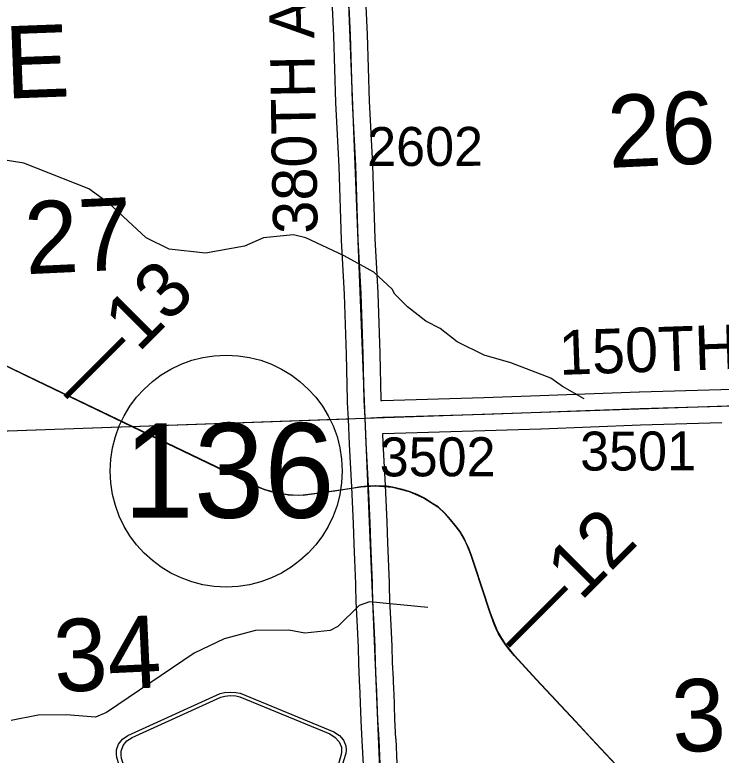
# Model space of a CAD drawing. Extents: x 128.7 to 185.5, y -21.4 to 12.6.
# Drawn here: x 161.322 to 162.592, y -0.346 to 0.984 of the extents above; entities that cross this region are included whole.
import ezdxf

# ---------------------------------------------------------------- set-up
doc = ezdxf.new("R2010")
doc.units = 0
for name, color, linetype in [('tdCoCorpTxt', 7, 'Continuous'), ('tdCoHydroRiver', 7, 'Continuous'), ('tdCoPriCL', 7, 'Continuous'), ('tdCoPrimary', 7, 'Continuous'), ('tdCoPriNonDiv', 7, 'Continuous'), ('tdCoPriNonDivCL', 7, 'Continuous'), ('tdCoSecRdNmbr', 7, 'Continuous'), ('tdCoSecRdTxt', 7, 'Continuous'), ('tdCoSecRteBand', 7, 'Continuous'), ('tdCoSecRteCL', 7, 'Continuous'), ('tdCoSectLine', 7, 'Continuous'), ('tdCoSectLinePart', 7, 'Continuous'), ('tdCoSectNmbr', 7, 'Continuous'), ('tdCoShieldCoRteHrd', 7, 'Continuous'), ('tdCoShieldStRte', 7, 'Continuous'), ('tdCoSurfAsphalt', 7, 'Continuous'), ('tdCoSurfGravel', 7, 'Continuous'), ('tdStHwyPriRefPost1', 7, 'Continuous')]:
    doc.layers.add(name, color=color, linetype=linetype)

msp = doc.modelspace()

# ---------------------------------------------------------------- linework, layer by layer
at = {"layer": 'tdCoHydroRiver'}
for points in [[(162.3453, 0.2944), (162.3066, 0.3166), (162.2855, 0.3316), (162.2135, 0.3589), (162.1656, 0.3729), (162.1174, 0.3964), (162.0865, 0.4205), (162.0607, 0.4337), (162.0282, 0.4593), (162.0053, 0.4821), (162.0002, 0.4914), (161.9675, 0.5217), (161.9143, 0.5513), (161.8452, 0.5835), (161.8229, 0.5889), (161.7694, 0.5838), (161.7353, 0.5683), (161.6647, 0.5562), (161.5998, 0.5632), (161.558, 0.5838), (161.4926, 0.6445), (161.4552, 0.6715), (161.3383, 0.7176), (161.2891, 0.7252)], [(162.0642, -0.0807), (161.9596, -0.0704), (161.941, -0.0774), (161.9029, -0.1151), (161.889, -0.122), (161.8434, -0.1268), (161.8148, -0.1216), (161.7548, -0.1223), (161.6986, -0.137), (161.6443, -0.1627), (161.4873, -0.2696), (161.4671, -0.2782), (161.4148, -0.2739), (161.3643, -0.2742), (161.3158, -0.2839)]]:
    msp.add_lwpolyline(points, dxfattribs=at)
at = {"layer": 'tdCoPriCL'}
msp.add_lwpolyline([(162.4332, -0.3965), (162.3752, -0.3346), (162.3301, -0.2858), (162.2593, -0.2101), (162.2203, -0.1679), (162.21, -0.1556), (162.2033, -0.1467), (162.1894, -0.1237), (162.1836, -0.1109), (162.176, -0.0895), (162.1614, -0.0456), (162.1491, -0.0069), (162.1424, 0.0124), (162.137, 0.0267), (162.1301, 0.0412), (162.1222, 0.0555), (162.1131, 0.0674), (162.1052, 0.0767), (162.0951, 0.0878), (162.0825, 0.0999), (162.0724, 0.1063), (162.0578, 0.1155), (162.0448, 0.1221), (162.0307, 0.1275), (162.0189, 0.1312), (162.0009, 0.1354), (161.9898, 0.1374), (161.97, 0.1379), (161.9562, 0.137), (161.9441, 0.1362), (161.9274, 0.1332), (161.8966, 0.1283), (161.8549, 0.1229), (161.8403, 0.1209), (161.8312, 0.1204), (161.8134, 0.1216), (161.7972, 0.1241), (161.7705, 0.131), (161.7476, 0.1409), (161.4697, 0.2745), (161.2477, 0.3815)], dxfattribs=at)
at = {"layer": 'tdCoPrimary'}
msp.add_lwpolyline([(162.4335, -0.3965), (162.3756, -0.3346), (162.3305, -0.2858), (162.2597, -0.2101), (162.2207, -0.1679), (162.2104, -0.1556), (162.2037, -0.1467), (162.1968, -0.1361), (162.1921, -0.1282), (162.1874, -0.1193), (162.184, -0.1109), (162.1763, -0.0895), (162.1618, -0.0456), (162.1495, -0.0069), (162.1428, 0.0124), (162.1374, 0.0267), (162.1305, 0.0412), (162.1226, 0.0555), (162.1134, 0.0674), (162.1056, 0.0767), (162.0954, 0.0878), (162.0829, 0.0999), (162.0728, 0.1063), (162.0582, 0.1155), (162.0451, 0.1221), (162.0311, 0.1275), (162.0192, 0.1312), (162.0012, 0.1354), (161.9901, 0.1374), (161.9704, 0.1379), (161.9578, 0.1371), (161.9445, 0.1362), (161.9278, 0.1332), (161.8969, 0.1283), (161.8553, 0.1229), (161.8407, 0.1209), (161.8316, 0.1204), (161.8138, 0.1216), (161.7975, 0.1241), (161.7832, 0.1271), (161.7709, 0.131), (161.7608, 0.1347), (161.748, 0.1409), (161.7201, 0.1544), (161.6861, 0.1707), (161.5968, 0.2134), (161.4701, 0.2745), (161.3618, 0.3268), (161.2481, 0.3815)], dxfattribs=at)
msp.add_lwpolyline([(162.4335, -0.3965), (162.3756, -0.3346), (162.3305, -0.2858), (162.2597, -0.2101), (162.2207, -0.1679), (162.2104, -0.1556), (162.2037, -0.1467), (162.1968, -0.1361), (162.1921, -0.1282), (162.1874, -0.1193), (162.184, -0.1109), (162.1763, -0.0895), (162.1618, -0.0456), (162.1495, -0.0069), (162.1428, 0.0124), (162.1374, 0.0267), (162.1305, 0.0412), (162.1226, 0.0555), (162.1134, 0.0674), (162.1056, 0.0767), (162.0954, 0.0878), (162.0829, 0.0999), (162.0728, 0.1063), (162.0582, 0.1155), (162.0451, 0.1221), (162.0311, 0.1275), (162.0192, 0.1312), (162.0012, 0.1354), (161.9901, 0.1374), (161.9704, 0.1379), (161.9578, 0.1371), (161.9445, 0.1362), (161.9278, 0.1332), (161.8969, 0.1283), (161.8553, 0.1229), (161.8407, 0.1209), (161.8316, 0.1204), (161.8138, 0.1216), (161.7975, 0.1241), (161.7832, 0.1271), (161.7709, 0.131), (161.7608, 0.1347), (161.748, 0.1409), (161.7201, 0.1544), (161.6861, 0.1707), (161.5968, 0.2134), (161.4701, 0.2745), (161.3618, 0.3268), (161.2481, 0.3815)], dxfattribs=at)
msp.add_lwpolyline([(162.4335, -0.3965), (162.3756, -0.3346), (162.3305, -0.2858), (162.2597, -0.2101), (162.2207, -0.1679), (162.2104, -0.1556), (162.2037, -0.1467), (162.1968, -0.1361), (162.1921, -0.1282), (162.1874, -0.1193), (162.184, -0.1109), (162.1763, -0.0895), (162.1618, -0.0456), (162.1495, -0.0069), (162.1428, 0.0124), (162.1374, 0.0267), (162.1305, 0.0412), (162.1226, 0.0555), (162.1134, 0.0674), (162.1056, 0.0767), (162.0954, 0.0878), (162.0829, 0.0999), (162.0728, 0.1063), (162.0582, 0.1155), (162.0451, 0.1221), (162.0311, 0.1275), (162.0192, 0.1312), (162.0012, 0.1354), (161.9901, 0.1374), (161.9704, 0.1379), (161.9578, 0.1371), (161.9445, 0.1362), (161.9278, 0.1332), (161.8969, 0.1283), (161.8553, 0.1229), (161.8407, 0.1209), (161.8316, 0.1204), (161.8138, 0.1216), (161.7975, 0.1241), (161.7832, 0.1271), (161.7709, 0.131), (161.7608, 0.1347), (161.748, 0.1409), (161.7201, 0.1544), (161.6861, 0.1707), (161.5968, 0.2134), (161.4701, 0.2745), (161.3618, 0.3268), (161.2481, 0.3815)], dxfattribs=at)
at = {"layer": 'tdCoPriNonDiv'}
msp.add_lwpolyline([(161.0677, 0.4676), (161.7705, 0.131), (161.8134, 0.1216), (161.8403, 0.1209), (161.9441, 0.1362), (161.97, 0.1379), (162.0009, 0.1354), (162.0307, 0.1275), (162.0578, 0.1155), (162.0825, 0.0999), (162.0951, 0.0878), (162.1222, 0.0555), (162.1301, 0.0412), (162.1424, 0.0124), (162.176, -0.0895), (162.1894, -0.1237), (162.2033, -0.1467), (162.2203, -0.1679), (162.2593, -0.2101), (162.4822, -0.4478)], dxfattribs=at)
at = {"layer": 'tdCoPriNonDivCL'}
msp.add_lwpolyline([(162.4332, -0.3965), (162.3752, -0.3346), (162.3301, -0.2858), (162.2593, -0.2101), (162.2203, -0.1679), (162.21, -0.1556), (162.2033, -0.1467), (162.1964, -0.1361), (162.1917, -0.1282), (162.1871, -0.1193), (162.1836, -0.1109), (162.176, -0.0895), (162.1614, -0.0456), (162.1491, -0.0069), (162.1424, 0.0124), (162.137, 0.0267), (162.1301, 0.0412), (162.1222, 0.0555), (162.1131, 0.0674), (162.1052, 0.0767), (162.0951, 0.0878), (162.0825, 0.0999), (162.0724, 0.1063), (162.0578, 0.1155), (162.0448, 0.1221), (162.0307, 0.1275), (162.0189, 0.1312), (162.0009, 0.1354), (161.9898, 0.1374), (161.97, 0.1379), (161.9574, 0.1371), (161.9562, 0.137), (161.9441, 0.1362), (161.9274, 0.1332), (161.8966, 0.1283), (161.8549, 0.1229), (161.8403, 0.1209), (161.8312, 0.1204), (161.8134, 0.1216), (161.7972, 0.1241), (161.7829, 0.1271), (161.7705, 0.131), (161.7604, 0.1347), (161.7476, 0.1409), (161.7197, 0.1544), (161.6857, 0.1707), (161.5964, 0.2134), (161.4697, 0.2745), (161.3614, 0.3268), (161.2477, 0.3815)], dxfattribs=at)
msp.add_lwpolyline([(162.4332, -0.3965), (162.3752, -0.3346), (162.3301, -0.2858), (162.2593, -0.2101), (162.2203, -0.1679), (162.21, -0.1556), (162.2033, -0.1467), (162.1964, -0.1361), (162.1917, -0.1282), (162.1871, -0.1193), (162.1836, -0.1109), (162.176, -0.0895), (162.1614, -0.0456), (162.1491, -0.0069), (162.1424, 0.0124), (162.137, 0.0267), (162.1301, 0.0412), (162.1222, 0.0555), (162.1131, 0.0674), (162.1052, 0.0767), (162.0951, 0.0878), (162.0825, 0.0999), (162.0724, 0.1063), (162.0578, 0.1155), (162.0448, 0.1221), (162.0307, 0.1275), (162.0189, 0.1312), (162.0009, 0.1354), (161.9898, 0.1374), (161.97, 0.1379), (161.9574, 0.1371), (161.9562, 0.137), (161.9441, 0.1362), (161.9274, 0.1332), (161.8966, 0.1283), (161.8549, 0.1229), (161.8403, 0.1209), (161.8312, 0.1204), (161.8134, 0.1216), (161.7972, 0.1241), (161.7829, 0.1271), (161.7705, 0.131), (161.7604, 0.1347), (161.7476, 0.1409), (161.7197, 0.1544), (161.6857, 0.1707), (161.5964, 0.2134), (161.4697, 0.2745), (161.3614, 0.3268), (161.2477, 0.3815)], dxfattribs=at)
at = {"layer": 'tdCoSecRteBand'}
for points in [[(161.9486, -0.3634), (161.9467, -0.3198), (161.9449, -0.2845), (161.9449, -0.2842), (161.9449, -0.284), (161.9431, -0.2358), (161.943, -0.2336), (161.9419, -0.2126), (161.9419, -0.2124), (161.9419, -0.2122), (161.9407, -0.1817), (161.9406, -0.1815), (161.9406, -0.1812), (161.9399, -0.1527), (161.9381, -0.1156), (161.9359, -0.0703), (161.9358, -0.0699), (161.9358, -0.0695), (161.9352, -0.0445), (161.9351, -0.0386), (161.9334, 0.0048), (161.9322, 0.0331), (161.9322, 0.0332), (161.9322, 0.0333), (161.9308, 0.0703), (161.9278, 0.1356), (161.9236, 0.2127), (161.9236, 0.2129), (161.9236, 0.213), (161.9216, 0.2578), (161.92, 0.2876), (161.9203, 0.2876), (161.9202, 0.2912), (161.9202, 0.2915), (161.9201, 0.2919), (161.9184, 0.3738), (161.9145, 0.4818), (161.9093, 0.5792), (161.9093, 0.5795), (161.9093, 0.5798), (161.9049, 0.712), (161.8992, 0.8264), (161.8992, 0.8267), (161.8992, 0.8269), (161.8953, 0.9466), (161.8901, 1.0613)], [(161.95, 1.0638), (161.9552, 0.9491), (161.9552, 0.9489), (161.9552, 0.9487), (161.9592, 0.8291), (161.9648, 0.7147), (161.9648, 0.7145), (161.9648, 0.7142), (161.9693, 0.5821), (161.9744, 0.4847), (161.9744, 0.4845), (161.9744, 0.4842), (161.9784, 0.3757), (161.9784, 0.3755), (161.9784, 0.3753), (161.9801, 0.2935), (161.9802, 0.2909)], [(161.9802, 0.2909), (161.9814, 0.291), (161.9817, 0.291), (161.9821, 0.291), (162.1651, 0.2967), (162.2658, 0.2999), (162.4445, 0.3068), (162.4446, 0.3068), (162.4447, 0.3068), (162.591, 0.3112), (162.5911, 0.3112), (162.5911, 0.3112), (162.7162, 0.3144)], [(162.5927, 0.2513), (162.4467, 0.2468), (162.268, 0.2399), (162.2679, 0.2399), (162.2678, 0.2399), (162.167, 0.2367), (162.1669, 0.2367), (162.1669, 0.2367), (161.9843, 0.231), (161.9829, 0.231), (161.9829, 0.2307), (161.9836, 0.2158), (161.9877, 0.1387), (161.9877, 0.1386), (161.9877, 0.1385), (161.9877, 0.1385), (161.9877, 0.1384), (161.9877, 0.1384), (161.9907, 0.0729), (161.9907, 0.0727), (161.9907, 0.0726), (161.9921, 0.0356), (161.9934, 0.0073), (161.9934, 0.0073), (161.9934, 0.0072), (161.9951, -0.0365), (161.9951, -0.0368), (161.9951, -0.037), (161.9952, -0.0431), (161.9958, -0.0677), (161.998, -0.1127), (161.998, -0.1127), (161.998, -0.1127), (161.9999, -0.1501), (161.9999, -0.1504), (161.9999, -0.1508), (162.0006, -0.1795), (162.0019, -0.2096), (162.003, -0.2305), (162.0031, -0.2329), (162.0031, -0.2332), (162.0031, -0.2334), (162.0048, -0.2816), (162.0066, -0.3168), (162.0066, -0.3169), (162.0067, -0.317), (162.0085, -0.361)]]:
    msp.add_lwpolyline(points, dxfattribs=at)
at = {"layer": 'tdCoSecRteCL'}
for points in [[(161.9516, 0.2593), (161.9501, 0.2925), (161.9484, 0.3746), (161.9445, 0.4831), (161.9393, 0.5808), (161.9349, 0.7132), (161.9292, 0.8279), (161.9252, 0.9477), (161.9201, 1.0627), (161.9159, 1.1921), (161.9119, 1.2627), (161.9115, 1.2707)], [(161.9516, 0.2593), (161.983, 0.261), (162.166, 0.2667), (162.2669, 0.2699), (162.4457, 0.2768), (162.5919, 0.2812), (162.7172, 0.2844), (162.872, 0.2901), (162.9543, 0.2938)], [(161.9786, -0.3622), (161.9767, -0.3183), (161.9748, -0.2829), (161.9731, -0.2345), (161.973, -0.232), (161.9719, -0.211), (161.9706, -0.1805), (161.9699, -0.1515), (161.9681, -0.1141), (161.9658, -0.0688), (161.9652, -0.0438), (161.9651, -0.0377), (161.9634, 0.006), (161.9621, 0.0344), (161.9607, 0.0715), (161.9578, 0.137), (161.9578, 0.1371), (161.9536, 0.2143), (161.9516, 0.2593)]]:
    msp.add_lwpolyline(points, dxfattribs=at)
at = {"layer": 'tdCoSectLine'}
for points in [[(161.9115, 1.2627), (161.9512, 0.2593)], [(161.9512, 0.2593), (162.9539, 0.2938)], [(160.9554, 0.2241), (161.9512, 0.2593)], [(161.9512, 0.2593), (161.9932, -0.7415)]]:
    msp.add_lwpolyline(points, dxfattribs=at)
at = {"layer": 'tdCoSectLinePart'}
msp.add_lwpolyline([(160.9859, 0.2252), (161.9214, 0.2583)], dxfattribs=at)
at = {"layer": 'tdCoShieldCoRteHrd'}
for points in [[(161.5967, -0.6449), (161.5099, -0.3635), (161.5057, -0.3504), (161.5049, -0.3446), (161.5048, -0.3367), (161.5088, -0.3264), (161.516, -0.3177), (161.5254, -0.3109), (161.6914, -0.2357), (161.6989, -0.2339), (161.7093, -0.2328), (161.7197, -0.2335), (161.7273, -0.235), (161.8958, -0.3044), (161.9055, -0.3109), (161.9129, -0.3193), (161.9173, -0.3295), (161.9175, -0.3374), (161.9168, -0.3433), (161.9132, -0.3565), (161.8362, -0.6408)], [(161.6025, -0.6385), (161.5179, -0.3647), (161.514, -0.3521), (161.5132, -0.3465), (161.5131, -0.339), (161.517, -0.329), (161.5238, -0.3207), (161.5329, -0.3142), (161.6922, -0.2419), (161.6994, -0.2402), (161.7094, -0.2392), (161.7194, -0.2399), (161.7267, -0.2413), (161.8884, -0.308), (161.8978, -0.3142), (161.9049, -0.3222), (161.9091, -0.3321), (161.9093, -0.3396), (161.9087, -0.3452), (161.9051, -0.3579), (161.8302, -0.6345)]]:
    msp.add_lwpolyline(points, close=True, dxfattribs=at)
at = {"layer": 'tdCoShieldStRte'}
msp.add_circle((161.7021, 0.1643), 0.2085, dxfattribs=at)
at = {"layer": 'tdCoSurfAsphalt'}
msp.add_lwpolyline([(161.9786, -0.3622), (161.9767, -0.3183), (161.9748, -0.2829), (161.9731, -0.2345), (161.973, -0.232), (161.9719, -0.211), (161.9706, -0.1805), (161.9699, -0.1515), (161.9681, -0.1141), (161.9658, -0.0688), (161.9652, -0.0438), (161.9651, -0.0377), (161.9634, 0.006), (161.9621, 0.0344), (161.9607, 0.0715), (161.9578, 0.137), (161.9578, 0.1371), (161.9536, 0.2143), (161.9516, 0.2593), (161.983, 0.261), (162.166, 0.2667), (162.2669, 0.2699), (162.4457, 0.2768), (162.5919, 0.2812)], dxfattribs=at)
at = {"layer": 'tdCoSurfGravel'}
msp.add_lwpolyline([(161.9516, 0.2593), (161.9501, 0.2925), (161.9484, 0.3746), (161.9445, 0.4831), (161.9393, 0.5808), (161.9349, 0.7132), (161.9292, 0.8279), (161.9252, 0.9477), (161.9201, 1.0627)], dxfattribs=at)

# ---------------------------------------------------------------- texts
at = {"layer": 'tdCoCorpTxt'}
msp.add_text('LAKE', height=0.13, rotation=2.1215, dxfattribs=at).set_placement((160.9782, 0.8214))
at = {"layer": 'tdCoSecRdNmbr'}
for s, rotation, p in [('2602', 0.1222, (161.9555, 0.7125)), ('3501', 0.1225, (162.3382, 0.1652)), ('3502', 0.1222, (161.978, 0.1547))]:
    msp.add_text(s, height=0.07, rotation=rotation, dxfattribs=at).set_placement(p)
at = {"layer": 'tdCoSecRdTxt'}
for s, rotation, p in [('380TH AVE', 91, (161.8665, 0.5914)), ('150TH ST', 1.9617, (162.3011, 0.3371))]:
    msp.add_text(s, height=0.08, rotation=rotation, dxfattribs=at).set_placement(p)
at = {"layer": 'tdCoSectNmbr'}
for s, rotation, p in [('26', 2.6749, (162.3902, 0.7091)), ('27', 2.6742, (161.3425, 0.518)), ('34', 2.6741, (161.3947, -0.2331)), ('35', 2.675, (162.5054, -0.3415))]:
    msp.add_text(s, height=0.13, rotation=rotation, dxfattribs=at).set_placement(p)
at = {"layer": 'tdCoShieldStRte'}
msp.add_text('136', height=0.17, dxfattribs=at).set_placement((161.5176, 0.0804))
at = {"layer": 'tdStHwyPriRefPost1'}
for s, p in [('‒‒13', (161.4394, 0.2709)), ('‒‒12', (162.2345, -0.1756))]:
    msp.add_text(s, height=0.1, rotation=45, dxfattribs=at).set_placement(p)

doc.saveas('drawing.dxf')
